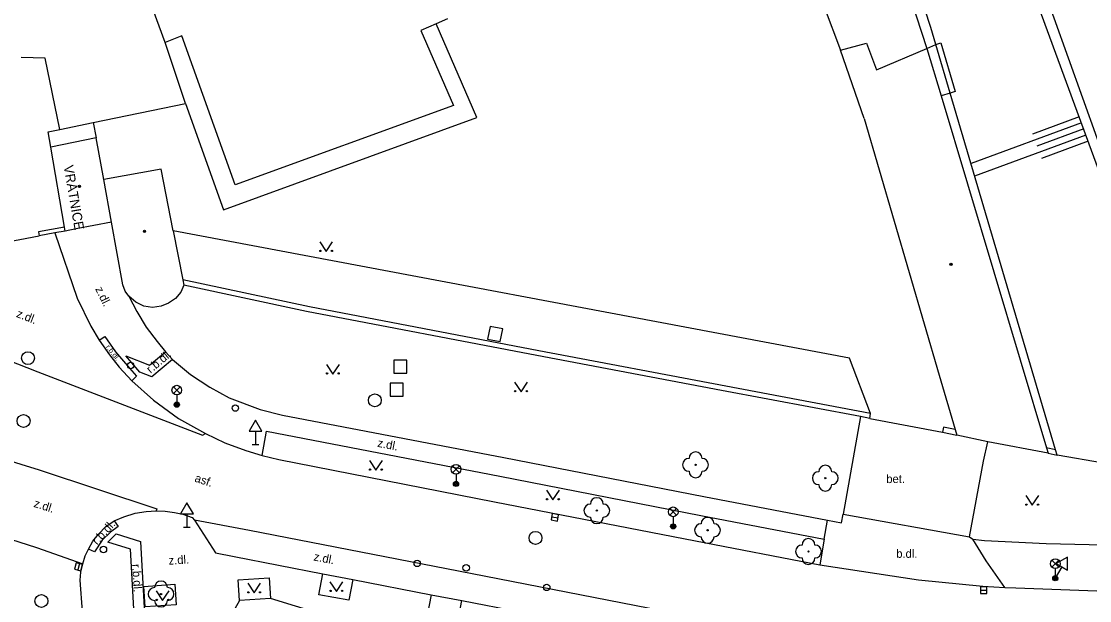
# Model space of a CAD drawing. Extents: x -596229 to -595156, y -1161237 to -1159376.
# Drawn here: x -596092.1 to -596009.5, y -1160892.5 to -1160847.7 of the extents above; entities that cross this region are included whole.
import ezdxf

# ---------------------------------------------------------------- set-up
doc = ezdxf.new("R2010")
doc.units = 0
for name, color, linetype in [('Level 22', 7, 'Continuous'), ('Level 26', 7, 'Continuous'), ('Level 27', 7, 'Continuous'), ('Level 28', 7, 'Continuous'), ('Level 31', 7, 'Continuous'), ('Level 33', 7, 'Continuous'), ('Level 34', 7, 'Continuous'), ('Level 36', 7, 'Continuous'), ('Level 39', 7, 'Continuous'), ('Specificka linie pasportu komunikaci', 7, 'Continuous'), ('TM - budovy zdene_ betonove - VP', 7, 'Continuous'), ('TM - chodniky - VP', 7, 'Continuous'), ('TM - horni hrana svahu', 7, 'Continuous'), ('TM - komunikace - VP', 7, 'Continuous'), ('TM - letecke snimky - pomocna linie', 7, 'Continuous'), ('TM - plot nerozliseny - VP', 7, 'Continuous'), ('TM - plot zdeny_ ohradni zed - VP', 7, 'Continuous'), ('TM - podezdivka plotu - VP', 7, 'Continuous'), ('TM - popis objektu', 7, 'Continuous'), ('TM - popis povrchu', 7, 'Continuous'), ('TM - rozhrani mezi zpev. plochami mezi sebou - VP', 7, 'Continuous'), ('TM - rozhrani ploch obecne - VP', 7, 'Continuous'), ('TM - srafovani', 7, 'Continuous'), ('TM - vjezd na pozemek', 7, 'Continuous')]:
    doc.layers.add(name, color=color, linetype=linetype)

msp = doc.modelspace()

# ---------------------------------------------------------------- linework, layer by layer
at = {"layer": 'Level 22'}
for centre in [(-596039.96, -1160882.01), (-596029.92, -1160883.04), (-596047.6, -1160885.55), (-596039.03, -1160887.07), (-596031.22, -1160888.71), (-596081.33, -1160892)]:
    msp.add_circle(centre, 0.05, dxfattribs=at)
for centre, start, end in [((-596040.46, -1160882.01), 90, 270), ((-596039.96, -1160881.51), 0, 180), ((-596039.46, -1160882.01), 270, 90), ((-596039.96, -1160882.51), 180, 0), ((-596030.42, -1160883.04), 90, 270), ((-596029.92, -1160882.54), 0, 180), ((-596029.42, -1160883.04), 270, 90), ((-596029.92, -1160883.54), 180, 0), ((-596048.1, -1160885.55), 90, 270), ((-596047.6, -1160885.05), 0, 180), ((-596047.1, -1160885.55), 270, 90), ((-596047.6, -1160886.05), 180, 0), ((-596039.53, -1160887.07), 90, 270), ((-596039.03, -1160886.57), 0, 180), ((-596038.53, -1160887.07), 270, 90), ((-596039.03, -1160887.57), 180, 0), ((-596031.72, -1160888.71), 90, 270), ((-596031.22, -1160888.21), 0, 180), ((-596030.72, -1160888.71), 270, 90), ((-596031.22, -1160889.21), 180, 0), ((-596081.83, -1160892), 90, 270), ((-596081.33, -1160891.5), 0, 180), ((-596080.83, -1160892), 270, 90), ((-596081.33, -1160892.5), 180, 0)]:
    msp.add_arc(centre, 0.5, start, end, dxfattribs=at)
at = {"layer": 'Level 26'}
for points in [[(-596056.055, -1160872.287), (-596055.073, -1160872.475), (-596054.884, -1160871.493), (-596055.866, -1160871.305)], [(-596063.31, -1160874.92), (-596062.31, -1160874.92), (-596062.31, -1160873.92), (-596063.31, -1160873.92)], [(-596063.6, -1160876.69), (-596062.6, -1160876.69), (-596062.6, -1160875.69), (-596063.6, -1160875.69)]]:
    msp.add_lwpolyline(points, close=True, dxfattribs=at)
at = {"layer": 'Level 27'}
for p, q in [((-596051.096, -1160886.024), (-596050.604, -1160886.116)), ((-596087.645, -1160889.648), (-596087.775, -1160890.132)), ((-596017.91, -1160891.7), (-596017.41, -1160891.7))]:
    msp.add_line(p, q, dxfattribs=at)
for points in [[(-596051.141, -1160886.27), (-596050.65, -1160886.361), (-596050.559, -1160885.87), (-596051.05, -1160885.779)], [(-596087.887, -1160889.584), (-596088.016, -1160890.067), (-596087.533, -1160890.196), (-596087.404, -1160889.713)], [(-596017.91, -1160891.95), (-596017.41, -1160891.95), (-596017.41, -1160891.45), (-596017.91, -1160891.45)]]:
    msp.add_lwpolyline(points, close=True, dxfattribs=at)
for centre in [(-596091.63, -1160873.76), (-596064.78, -1160877.02), (-596091.97, -1160878.62), (-596052.35, -1160887.66), (-596090.59, -1160892.54)]:
    msp.add_circle(centre, 0.5, dxfattribs=at)
at = {"layer": 'Level 28'}
for centre in [(-596061.5, -1160889.63), (-596057.71, -1160889.97), (-596051.48, -1160891.49)]:
    msp.add_circle(centre, 0.25, dxfattribs=at)
at = {"layer": 'Level 31'}
for centre in [(-596083.68, -1160874.33), (-596075.58, -1160877.62), (-596085.79, -1160888.56)]:
    msp.add_circle(centre, 0.25, dxfattribs=at)
at = {"layer": 'Level 33'}
for p, q in [((-596080.375, -1160876.5), (-596079.845, -1160875.97)), ((-596080.375, -1160875.97), (-596079.845, -1160876.5)), ((-596080.11, -1160876.61), (-596080.11, -1160877.36)), ((-596058.765, -1160882.62), (-596058.235, -1160882.09)), ((-596058.765, -1160882.09), (-596058.235, -1160882.62)), ((-596058.5, -1160882.73), (-596058.5, -1160883.48)), ((-596041.955, -1160885.91), (-596041.425, -1160885.38)), ((-596041.955, -1160885.38), (-596041.425, -1160885.91)), ((-596041.69, -1160886.02), (-596041.69, -1160886.77)), ((-596012.385, -1160889.92), (-596011.855, -1160889.39)), ((-596012.385, -1160889.39), (-596011.855, -1160889.92)), ((-596012.12, -1160890.03), (-596012.12, -1160890.78))]:
    msp.add_line(p, q, dxfattribs=at)
for centre, radius in [((-596080.11, -1160876.235), 0.375), ((-596080.11, -1160877.36), 0.2), ((-596080.11, -1160877.36), 0.145), ((-596080.11, -1160877.36), 0.0876), ((-596058.5, -1160882.355), 0.375), ((-596058.5, -1160883.48), 0.2), ((-596058.5, -1160883.48), 0.145), ((-596058.5, -1160883.48), 0.0876), ((-596041.69, -1160885.645), 0.375), ((-596041.69, -1160886.77), 0.2), ((-596041.69, -1160886.77), 0.145), ((-596041.69, -1160886.77), 0.0876), ((-596012.12, -1160889.655), 0.375), ((-596012.12, -1160890.78), 0.2), ((-596012.12, -1160890.78), 0.145), ((-596012.12, -1160890.78), 0.0876)]:
    msp.add_circle(centre, radius, dxfattribs=at)
at = {"layer": 'Level 34'}
for p, q in [((-596074.02, -1160879.412), (-596074.02, -1160880.43)), ((-596074.27, -1160880.43), (-596073.77, -1160880.43)), ((-596079.33, -1160885.802), (-596079.33, -1160886.82)), ((-596079.58, -1160886.82), (-596079.08, -1160886.82)), ((-596011.611, -1160889.898), (-596012.12, -1160890.78)), ((-596012.337, -1160890.655), (-596011.903, -1160890.905))]:
    msp.add_line(p, q, dxfattribs=at)
for points in [[(-596074.52, -1160879.412), (-596073.52, -1160879.412), (-596074.02, -1160878.546)], [(-596079.83, -1160885.802), (-596078.83, -1160885.802), (-596079.33, -1160884.936)], [(-596012.044, -1160889.648), (-596011.178, -1160890.148), (-596011.178, -1160889.148)]]:
    msp.add_lwpolyline(points, close=True, dxfattribs=at)
at = {"layer": 'Level 36'}
for points in [[(-596069.05, -1160864.77), (-596068.55, -1160865.52), (-596068.05, -1160864.77)], [(-596068.53, -1160874.24), (-596068.03, -1160874.99), (-596067.53, -1160874.24)], [(-596053.97, -1160875.61), (-596053.47, -1160876.36), (-596052.97, -1160875.61)], [(-596065.2, -1160881.68), (-596064.7, -1160882.43), (-596064.2, -1160881.68)], [(-596051.5, -1160883.97), (-596051, -1160884.72), (-596050.5, -1160883.97)], [(-596014.4, -1160884.39), (-596013.9, -1160885.14), (-596013.4, -1160884.39)], [(-596074.62, -1160891.17), (-596074.12, -1160891.92), (-596073.62, -1160891.17)], [(-596068.26, -1160891.06), (-596067.76, -1160891.81), (-596067.26, -1160891.06)], [(-596081.71, -1160891.76), (-596081.21, -1160892.51), (-596080.71, -1160891.76)]]:
    msp.add_lwpolyline(points, dxfattribs=at)
for centre in [(-596069, -1160865.47), (-596068.101, -1160865.47), (-596068.48, -1160874.94), (-596067.581, -1160874.94), (-596053.92, -1160876.31), (-596053.021, -1160876.31), (-596065.15, -1160882.38), (-596064.251, -1160882.38), (-596051.45, -1160884.67), (-596050.551, -1160884.67), (-596014.35, -1160885.09), (-596013.451, -1160885.09), (-596081.66, -1160892.46), (-596080.761, -1160892.46), (-596074.57, -1160891.87), (-596073.671, -1160891.87), (-596068.21, -1160891.76), (-596067.311, -1160891.76)]:
    msp.add_circle(centre, 0.05, dxfattribs=at)
at = {"layer": 'Level 39'}
for centre, radius in [((-596087.65, -1160860.48), 0.09), ((-596087.65, -1160860.48), 0.0398), ((-596082.61, -1160863.96), 0.09), ((-596082.61, -1160863.96), 0.0398), ((-596020.19, -1160866.51), 0.09), ((-596020.19, -1160866.51), 0.0398)]:
    msp.add_circle(centre, radius, dxfattribs=at)
at = {"layer": 'Specificka linie pasportu komunikaci'}
for points in [[(-596075.26, -1160892.49), (-596076.12, -1160894.01)], [(-596069, -1160893.53), (-596072.87, -1160892.34)]]:
    msp.add_lwpolyline(points, dxfattribs=at)
at = {"layer": 'TM - budovy zdene_ betonove - VP'}
for points in [[(-596027.33, -1160833.69), (-596022.05, -1160849.81)], [(-596033.8, -1160836.51), (-596028.75, -1160849.95)], [(-596081.02, -1160849.36), (-596083.16, -1160843.49)], [(-596059.16, -1160847.53), (-596060.03, -1160847.91)], [(-596060.03, -1160847.91), (-596061.22, -1160848.43)], [(-596061.22, -1160848.43), (-596058.7, -1160854.22)], [(-596079.71, -1160848.84), (-596081.02, -1160849.36)], [(-596075.58, -1160860.36), (-596079.71, -1160848.84)], [(-596028.75, -1160849.95), (-596026.72, -1160849.41)], [(-596026.72, -1160849.41), (-596025.95, -1160851.47)], [(-596026.92, -1160855.23), (-596028.75, -1160849.95)], [(-596025.95, -1160851.47), (-596022.05, -1160849.81)], [(-596022.05, -1160849.81), (-596020.95, -1160853.48)], [(-596020.95, -1160853.48), (-596012.8, -1160880.7)], [(-596058.7, -1160854.22), (-596075.58, -1160860.36)], [(-596026.92, -1160855.23), (-596021.1, -1160875.08)], [(-596086.36, -1160856.72), (-596089.86, -1160857.44)], [(-596085.77, -1160859.95), (-596086.36, -1160856.72)], [(-596088.79, -1160863.63), (-596089.86, -1160857.44)], [(-596081.33, -1160859.14), (-596085.77, -1160859.95)], [(-596080.39, -1160863.91), (-596081.33, -1160859.14)], [(-596085.17, -1160863.25), (-596085.77, -1160859.95)], [(-596085.17, -1160863.25), (-596087.89, -1160863.76)], [(-596084.29, -1160868.09), (-596085.17, -1160863.25)], [(-596088.74, -1160863.93), (-596088.79, -1160863.63)], [(-596087.89, -1160863.76), (-596088.74, -1160863.93)], [(-596080.39, -1160863.91), (-596079.64, -1160867.7)], [(-596079.64, -1160867.7), (-596079.56, -1160868.13)], [(-596084.11, -1160868.57), (-596084.29, -1160868.09)], [(-596079.56, -1160868.13), (-596079.8, -1160868.65)], [(-596083.83, -1160868.96), (-596084.11, -1160868.57)], [(-596083.29, -1160869.44), (-596083.83, -1160868.96)], [(-596080.22, -1160869.15), (-596080.74, -1160869.52)], [(-596079.8, -1160868.65), (-596080.22, -1160869.15)], [(-596082.65, -1160869.74), (-596083.29, -1160869.44)], [(-596081.99, -1160869.84), (-596082.65, -1160869.74)], [(-596081.31, -1160869.74), (-596081.99, -1160869.84)], [(-596080.74, -1160869.52), (-596081.31, -1160869.74)], [(-596021.1, -1160875.08), (-596019.87, -1160879.29)], [(-596019.87, -1160879.29), (-596019.74, -1160879.72)], [(-596017.33, -1160880.23), (-596019.74, -1160879.72)], [(-596012.67, -1160881.12), (-596017.33, -1160880.23)], [(-596012.8, -1160880.7), (-596012.67, -1160881.12)]]:
    msp.add_lwpolyline(points, dxfattribs=at)
at = {"layer": 'TM - chodniky - VP'}
for points in [[(-596083.83, -1160868.96), (-596083.21, -1160870.15), (-596082.47, -1160871.37), (-596081.64, -1160872.48), (-596080.98, -1160873.27)], [(-596080.98, -1160873.27), (-596080.43, -1160873.87)], [(-596080.43, -1160873.87), (-596079.06, -1160875.02), (-596077.55, -1160876.01), (-596076.05, -1160876.82), (-596073.66, -1160877.74), (-596071.92, -1160878.16)], [(-596071.92, -1160878.16), (-596054.81, -1160881.45), (-596039.32, -1160884.46), (-596029.74, -1160886.28)], [(-596027.2, -1160878.28), (-596028.54, -1160885.82)], [(-596073.51, -1160881.3), (-596073.18, -1160879.41), (-596055.1, -1160882.88), (-596039.54, -1160885.92), (-596030.01, -1160887.75)], [(-596018.76, -1160887.58), (-596017.67, -1160881.72), (-596017.33, -1160880.23)], [(-596029.74, -1160886.28), (-596028.67, -1160886.49), (-596028.54, -1160885.82)], [(-596018.49, -1160887.76), (-596017.59, -1160887.85), (-596012.83, -1160888.1), (-596007.27, -1160888.22), (-596007.32, -1160887.01)], [(-596030.01, -1160887.75), (-596030.34, -1160889.74)], [(-596018.76, -1160887.58), (-596018.49, -1160887.76)], [(-596075.26, -1160892.49), (-596075.35, -1160890.9), (-596072.96, -1160890.76)], [(-596072.96, -1160890.76), (-596072.87, -1160892.34)], [(-596066.48, -1160890.88), (-596066.79, -1160892.47), (-596069.12, -1160892.05), (-596068.81, -1160890.43)], [(-596080.27, -1160891.25), (-596080.17, -1160892.83), (-596082.56, -1160892.99), (-596082.67, -1160891.41), (-596080.27, -1160891.25)], [(-596072.87, -1160892.34), (-596075.26, -1160892.49)], [(-596060.42, -1160892.05), (-596060.73, -1160893.66), (-596058.37, -1160894.12), (-596058.06, -1160892.5)]]:
    msp.add_lwpolyline(points, dxfattribs=at)
at = {"layer": 'TM - horni hrana svahu'}
msp.add_lwpolyline([(-596000.32, -1160881.16), (-596003.15, -1160874.45), (-596026.8, -1160810.16), (-596042.29, -1160768.02)], dxfattribs=at)
at = {"layer": 'TM - komunikace - VP'}
for points in [[(-596089.54, -1160864.08), (-596087.82, -1160869.13), (-596086.76, -1160871.3)], [(-596086.76, -1160871.3), (-596086.12, -1160872.38)], [(-596086.12, -1160872.38), (-596085.33, -1160873.5), (-596084.56, -1160874.47), (-596083.59, -1160875.51)], [(-596083.59, -1160875.51), (-596081.92, -1160877.01), (-596079.98, -1160878.44), (-596077.9, -1160879.59)], [(-596077.9, -1160879.59), (-596076.39, -1160880.3), (-596074.77, -1160880.91), (-596073.51, -1160881.3)], [(-596073.51, -1160881.3), (-596072.21, -1160881.61), (-596055.51, -1160884.88), (-596039.96, -1160887.9), (-596030.34, -1160889.74)], [(-596084.96, -1160886.35), (-596084.22, -1160886.03), (-596083.33, -1160885.76), (-596082.48, -1160885.61), (-596081.71, -1160885.57)], [(-596081.71, -1160885.57), (-596081.02, -1160885.59), (-596080.29, -1160885.69), (-596079.64, -1160885.83), (-596078.92, -1160886.07), (-596078.75, -1160886.3)], [(-596086.95, -1160888.53), (-596086.62, -1160887.92), (-596086.17, -1160887.36), (-596085.59, -1160886.78), (-596084.96, -1160886.35)], [(-596078.75, -1160886.3), (-596077.11, -1160888.82), (-596075.67, -1160889.1), (-596068.81, -1160890.43)], [(-596087.38, -1160889.66), (-596087.19, -1160889.04), (-596086.95, -1160888.53)], [(-596087.59, -1160890.92), (-596087.54, -1160890.3), (-596087.38, -1160889.66)], [(-596030.34, -1160889.74), (-596022.71, -1160890.9), (-596017.73, -1160891.4), (-596016.03, -1160891.49)], [(-596068.81, -1160890.43), (-596066.48, -1160890.88)], [(-596087, -1160898.88), (-596087.22, -1160895.78), (-596087.59, -1160890.92)], [(-596066.48, -1160890.88), (-596060.42, -1160892.05)], [(-596016.03, -1160891.49), (-596015.18, -1160891.51), (-596008.21, -1160891.78), (-595997.11, -1160891.7)], [(-596060.42, -1160892.05), (-596058.06, -1160892.5)], [(-596058.06, -1160892.5), (-596053.53, -1160893.38)]]:
    msp.add_lwpolyline(points, dxfattribs=at)
at = {"layer": 'TM - letecke snimky - pomocna linie'}
msp.add_lwpolyline([(-596070.02, -1160684.79), (-596061.51, -1160709.5), (-596061.32, -1160710.03), (-596056.63, -1160723.18), (-596051.84, -1160736.58), (-596051.74, -1160736.84), (-596042.93, -1160761.52), (-596040.4, -1160768.59), (-596040.25, -1160769.02), (-596029.6, -1160798.84), (-596029.49, -1160799.14), (-596028.26, -1160802.61), (-596018.91, -1160828.78), (-596015.55, -1160838.13), (-596007.8, -1160859.83), (-596000.32, -1160881.16)], dxfattribs=at)
at = {"layer": 'TM - plot nerozliseny - VP'}
for points in [[(-596021.75, -1160848.2), (-596026.6, -1160833.37)], [(-596021.36, -1160849.52), (-596021.75, -1160848.2)], [(-596020.25, -1160853.27), (-596021.36, -1160849.52)], [(-596012.11, -1160880.84), (-596020.25, -1160853.27)], [(-596007.61, -1160885.63), (-596008.39, -1160881.87), (-596011.97, -1160881.26)]]:
    msp.add_lwpolyline(points, dxfattribs=at)
at = {"layer": 'TM - plot zdeny_ ohradni zed - VP'}
for points in [[(-596088.79, -1160863.63), (-596090.82, -1160863.99), (-596090.77, -1160864.29)], [(-596026.41, -1160878.03), (-596037.62, -1160875.92), (-596052.1, -1160873.2), (-596069.83, -1160869.79), (-596079.64, -1160867.7)], [(-596026.48, -1160878.42), (-596026.41, -1160878.03)], [(-596019.87, -1160879.29), (-596020.77, -1160879.1), (-596020.85, -1160879.49)], [(-596012.11, -1160880.84), (-596012.8, -1160880.7)], [(-596011.97, -1160881.26), (-596012.11, -1160880.84)]]:
    msp.add_lwpolyline(points, dxfattribs=at)
at = {"layer": 'TM - podezdivka plotu - VP'}
for points in [[(-596089.54, -1160864.08), (-596090.77, -1160864.29)], [(-596088.74, -1160863.93), (-596089.54, -1160864.08)], [(-596027.2, -1160878.28), (-596037.96, -1160876.27), (-596052.24, -1160873.56), (-596070.07, -1160870.15), (-596079.56, -1160868.13)], [(-596026.48, -1160878.42), (-596027.2, -1160878.28)], [(-596020.85, -1160879.49), (-596019.74, -1160879.72)], [(-596012.67, -1160881.12), (-596011.97, -1160881.26)]]:
    msp.add_lwpolyline(points, dxfattribs=at)
at = {"layer": 'TM - rozhrani mezi zpev. plochami mezi sebou - VP'}
for points in [[(-596099.87, -1160871.1), (-596099.87, -1160871.29), (-596090.86, -1160874.81), (-596078.13, -1160879.72), (-596077.9, -1160879.59)], [(-596086.12, -1160872.38), (-596085.69, -1160872.09), (-596084.85, -1160873.27), (-596083.77, -1160874.53), (-596083.23, -1160875.15), (-596083.59, -1160875.51)], [(-596080.43, -1160873.87), (-596082.05, -1160875.2), (-596082.98, -1160874.84), (-596084.06, -1160873.58), (-596082.21, -1160874.3), (-596080.98, -1160873.27)], [(-596098.55, -1160880), (-596090.75, -1160882.39), (-596081.65, -1160885.4), (-596081.71, -1160885.57)], [(-596028.54, -1160885.82), (-596018.76, -1160887.58)], [(-596084.96, -1160886.35), (-596084.66, -1160886.79), (-596085.24, -1160887.21), (-596085.88, -1160887.84), (-596086.48, -1160888.75), (-596086.95, -1160888.53)], [(-596017.16, -1160897.3), (-596018.32, -1160897.29), (-596041.38, -1160893.52), (-596056.32, -1160890.61), (-596074.49, -1160887.1), (-596078.75, -1160886.3)], [(-596030.01, -1160887.75), (-596029.74, -1160886.28)], [(-596094.93, -1160887.13), (-596090.98, -1160888.39), (-596087.38, -1160889.66)], [(-596083.35, -1160894.53), (-596083.7, -1160888.54), (-596085.45, -1160887.98), (-596084.81, -1160887.35), (-596082.92, -1160887.94), (-596082.55, -1160894.45)], [(-596016.03, -1160891.49), (-596017.47, -1160889.43), (-596018.49, -1160887.76)]]:
    msp.add_lwpolyline(points, dxfattribs=at)
at = {"layer": 'TM - rozhrani ploch obecne - VP'}
for points in [[(-596079.44, -1160854.06), (-596076.49, -1160862.28), (-596056.88, -1160855.16), (-596060.03, -1160847.91)], [(-596079.44, -1160854.06), (-596081.02, -1160849.36)], [(-596022.05, -1160849.81), (-596021.36, -1160849.52)], [(-596021.36, -1160849.52), (-596020.98, -1160849.38), (-596019.86, -1160853.13), (-596020.25, -1160853.27)], [(-596090.29, -1160850.56), (-596092.15, -1160850.51)], [(-596089.16, -1160856.08), (-596090.29, -1160850.56)], [(-596020.25, -1160853.27), (-596020.95, -1160853.48)], [(-596086.58, -1160855.54), (-596079.44, -1160854.06)], [(-596090.06, -1160856.26), (-596089.16, -1160856.08)], [(-596089.16, -1160856.08), (-596086.58, -1160855.54)], [(-596086.58, -1160855.54), (-596086.36, -1160856.72)], [(-596089.86, -1160857.44), (-596090.06, -1160856.26)], [(-596028.05, -1160873.77), (-596080.39, -1160863.91)], [(-596026.41, -1160878.03), (-596028.05, -1160873.77)]]:
    msp.add_lwpolyline(points, dxfattribs=at)
at = {"layer": 'TM - srafovani'}
for points in [[(-596010.27, -1160855.1), (-596013.88, -1160856.43)], [(-596010.09, -1160855.57), (-596018.64, -1160858.72)], [(-596009.92, -1160856.04), (-596013.54, -1160857.37)], [(-596009.75, -1160856.51), (-596018.36, -1160859.68)], [(-596009.58, -1160856.98), (-596013.19, -1160858.31)]]:
    msp.add_lwpolyline(points, dxfattribs=at)
at = {"layer": 'TM - vjezd na pozemek'}
for points in [[(-596095.28, -1160865.15), (-596090.77, -1160864.29)], [(-596026.48, -1160878.42), (-596020.85, -1160879.49)]]:
    msp.add_lwpolyline(points, dxfattribs=at)

# ---------------------------------------------------------------- texts
at = {"layer": 'TM - popis objektu'}
msp.add_text('VRÁTNICE', height=0.75, rotation=279.79, dxfattribs=at).set_placement((-596088.87, -1160858.91))
at = {"layer": 'TM - popis povrchu'}
for s, height, rotation, p in [('z.dl.', 0.65, 296.03, (-596086.44, -1160868.41)), ('z.dl.', 0.65, 338.66, (-596092.58, -1160870.56)), ('r.b.dl.', 0.4, 307.51, (-596085.63, -1160872.91)), ('r.b.dl.', 0.65, 40, (-596082.14, -1160874.97)), ('z.dl.', 0.65, 349.14, (-596064.62, -1160880.61)), ('asf.', 0.65, 341.7, (-596078.78, -1160883.29)), ('z.dl.', 0.65, 342.31, (-596091.23, -1160885.25)), ('r.b.dl.', 0.65, 47.93, (-596086.27, -1160888.25)), ('z.dl.', 0.65, 3.88, (-596080.73, -1160889.74)), ('z.dl.', 0.65, 349.03, (-596069.55, -1160889.4)), ('r.b.dl.', 0.65, 273.68, (-596083.57, -1160889.7))]:
    msp.add_text(s, height=height, rotation=rotation, dxfattribs=at).set_placement(p)
for s, p in [('bet.', (-596025.2, -1160883.42)), ('b.dl.', (-596024.43, -1160889.2))]:
    msp.add_text(s, height=0.65, dxfattribs=at).set_placement(p)

doc.saveas('drawing.dxf')
